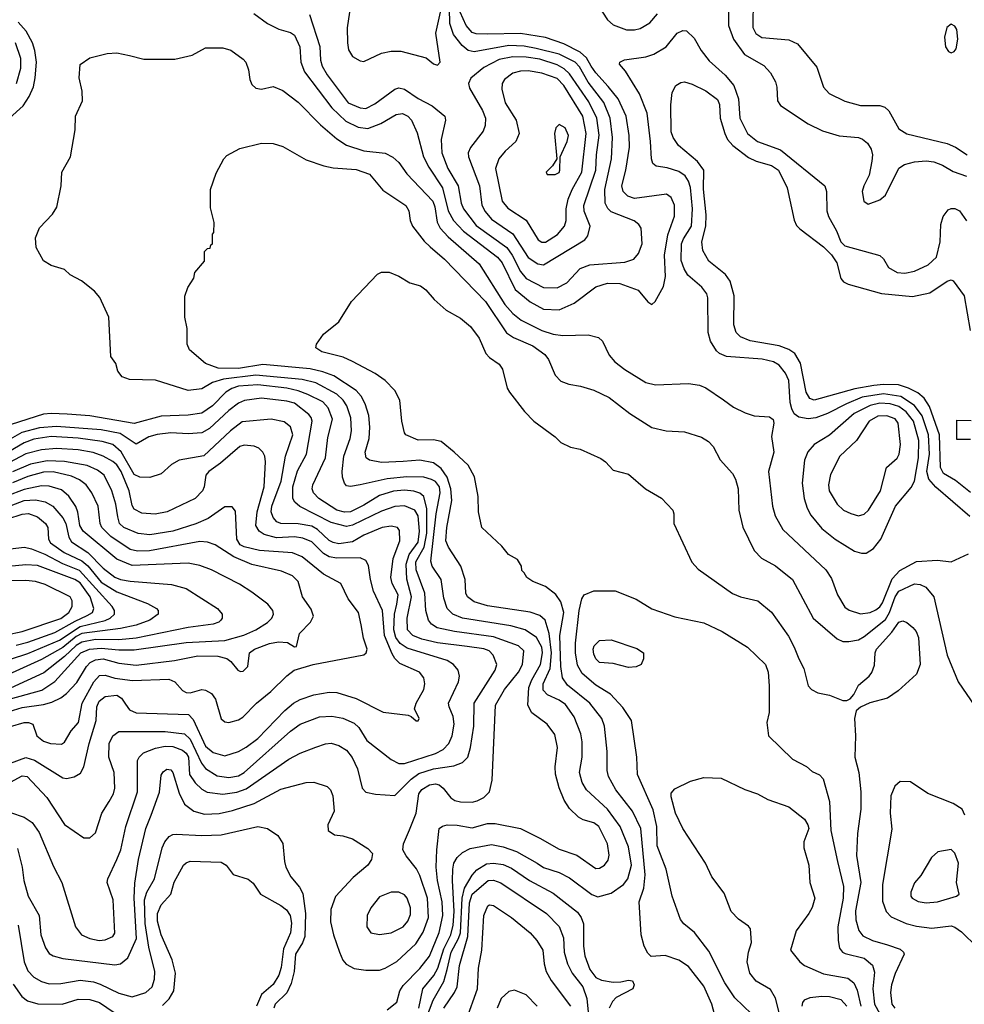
# Model space of a CAD drawing. Extents: x 997028 to 1115134, y 536408 to 618974.
# Tile 353 of 473: x 1037693 to 1042583, y 605604 to 610705. Entities that reach past the tile are written whole.
import ezdxf

# ---------------------------------------------------------------- set-up
doc = ezdxf.new("R2010")
doc.units = 0

msp = doc.modelspace()

# ---------------------------------------------------------------- linework, layer by layer
at = {"layer": '0CON10XD'}
for points in [[(1039192.5, 610732.5), (1039246.9, 610566.9), (1039250.2, 610495), (1039257.9, 610465), (1039285, 610419.6), (1039393.2, 610275), (1039455, 610249.2), (1039485, 610245.8), (1039530.5, 610269.5), (1039634.1, 610345.9), (1039655, 610351.5), (1039684.3, 610345.7), (1039755, 610297.5), (1039828.8, 610258.8), (1039894.4, 610205), (1039896.7, 610185), (1039875.3, 610085), (1039878.3, 610015), (1039909.5, 609935), (1039963.3, 609845), (1039978.3, 609755), (1039989.5, 609725), (1040055, 609640), (1040214.4, 609524.4), (1040242.8, 609485), (1040285, 609401.6), (1040315, 609364.2), (1040405, 609317.4), (1040475, 609316.4), (1040525, 609342.8), (1040594.4, 609415.6), (1040645, 609435.3), (1040825, 609448.9), (1040871.4, 609465), (1040896, 609494), (1040915.3, 609544.7), (1040909.6, 609625), (1040898.9, 609645), (1040873.3, 609663.3), (1040755, 609709.1), (1040737.2, 609727.2), (1040724, 609754), (1040722.5, 609825), (1040756.9, 609985), (1040761.7, 610095), (1040750.2, 610195), (1040716.5, 610276.5), (1040635, 610382.2), (1040590.5, 610460.5), (1040568.1, 610485), (1040485, 610526), (1040366.9, 610556.9), (1040305, 610567.5), (1040225, 610571.4), (1040045, 610538.6), (1040015, 610546.3), (1039982.5, 610572.5), (1039939.2, 610629.2), (1039918.7, 610685), (1039915.3, 610844.7)], [(1040684.1, 610784.1), (1040735, 610705.3), (1040765, 610678.1), (1040835, 610653.5), (1040875, 610652.4), (1040905, 610660.3), (1040955, 610689.1), (1040994.8, 610735)], [(1041362.8, 610815), (1041362.1, 610675), (1041387.9, 610605), (1041445.5, 610525), (1041545, 610467.5), (1041579.8, 610429.8), (1041605.9, 610384.1), (1041612.9, 610355), (1041615.6, 610285.6), (1041630.7, 610260.7), (1041774, 610165), (1041849.8, 610129.8), (1041934.5, 610104.5), (1042035, 610094.5), (1042056.4, 610086.4), (1042081.8, 610065), (1042100.4, 610035), (1042107.3, 610005), (1042105, 609972.5), (1042090.7, 609899.3), (1042062.2, 609845), (1042054.4, 609815), (1042062.5, 609765), (1042085, 609748.8), (1042145, 609772), (1042175, 609796.2), (1042244, 609936), (1042274, 609956), (1042325, 609969.2), (1042385, 609973.4), (1042425, 609968.8), (1042471.1, 609951.1), (1042525, 609919.3), (1042594.3, 609894.3)], [(1041489.7, 610815), (1041488, 610665), (1041504.3, 610634.3), (1041535, 610613.8), (1041675, 610600.5), (1041720.3, 610580.3), (1041820.2, 610460.2), (1041854.5, 610355), (1041883.3, 610323.3), (1041965, 610282.5), (1042045, 610261.5), (1042145, 610260.5), (1042172.1, 610252.1), (1042192.4, 610232.4), (1042245, 610139.2), (1042285, 610113.5), (1042495, 610064.1), (1042536.9, 610045), (1042598.6, 610005)], [(1038905, 610736.9), (1038974.8, 610684.8), (1039035, 610656.7), (1039095, 610639.6), (1039114.7, 610624.7), (1039143.3, 610565), (1039148.4, 610485), (1039167.9, 610435), (1039308.1, 610248.1), (1039380.2, 610180.2), (1039445, 610148.9), (1039495, 610141.9), (1039562, 610168), (1039641.4, 610215), (1039675, 610219.4), (1039702.7, 610205), (1039720.8, 610185), (1039751.1, 610118.9), (1039783.1, 609995), (1039811, 609941), (1039880.8, 609835), (1039911.6, 609715), (1039938.1, 609665), (1039989.6, 609609.6), (1040166.8, 609475), (1040189.8, 609445), (1040258.4, 609308.4), (1040335, 609243.3), (1040405, 609206.5), (1040485, 609201.6), (1040564, 609236), (1040675, 609321.5), (1040735, 609341.1), (1040799.4, 609339.4), (1040894.3, 609304.3), (1040945, 609243.8), (1040965, 609230), (1040982, 609245), (1041026.2, 609323.8), (1041036.7, 609375), (1041030.5, 609485), (1041048.7, 609591.3), (1041082.4, 609687.6), (1041082.7, 609745), (1041065, 609784.2), (1041042, 609802), (1040875, 609778.4), (1040840.7, 609790.7), (1040817.2, 609815), (1040809.2, 609845), (1040831.6, 609925), (1040849.8, 610045), (1040847.6, 610105), (1040833.3, 610205), (1040790.3, 610295), (1040740.1, 610360.1), (1040675, 610429.5), (1040651.7, 610465), (1040627, 610507), (1040595, 610536.7), (1040510.4, 610580.4), (1040415, 610612.3), (1040285, 610634.4), (1040115, 610629.8), (1040055, 610632.1), (1040035, 610639.1), (1040004.8, 610675), (1039972.3, 610745)], [(1039400.4, 610745), (1039387.3, 610662.7), (1039389.4, 610585), (1039395, 610550), (1039415, 610514), (1039455, 610492), (1039475, 610488), (1039565, 610531.5), (1039615, 610542.7), (1039665, 610541.8), (1039797.4, 610507.4), (1039835, 610476.2), (1039855, 610470)], [(1039855, 610470), (1039868.8, 610485), (1039846.2, 610636.2), (1039871.6, 610745)], [(1037640.4, 610195), (1037710.1, 610259.9), (1037742.3, 610307.7), (1037763.2, 610356.8), (1037773, 610405), (1037780.2, 610485), (1037770.8, 610545), (1037758, 610585), (1037725.8, 610645.8), (1037685, 610692.4)], [(1042515, 610534), (1042530.3, 610539.7), (1042541.4, 610555), (1042550, 610605), (1042544.4, 610655), (1042535, 610672), (1042515, 610682.5), (1042492.5, 610665), (1042480, 610615), (1042485.7, 610565), (1042501.3, 610541.3), (1042515, 610534)], [(1042611.8, 608131.8), (1042435, 608282.9), (1042399.1, 608325), (1042389.1, 608365), (1042402.7, 608455), (1042398, 608555), (1042365, 608653.1), (1042325, 608707.4), (1042253.9, 608753.9), (1042165, 608766.8), (1042055, 608750.5), (1041972.5, 608715), (1041875.2, 608664.9), (1041815, 608643.2), (1041775, 608637.9), (1041727, 608647), (1041703.1, 608663.1), (1041689.6, 608689.6), (1041681.8, 608721.8), (1041675, 608836), (1041658.2, 608875), (1041625.2, 608915.2), (1041595, 608932.9), (1041536.1, 608946.1), (1041351.2, 608961.2), (1041315.4, 608975.4), (1041299.5, 608989.5), (1041269.8, 609039.8), (1041256.4, 609085), (1041255.4, 609264.6), (1041250.4, 609285), (1041225, 609320), (1041152.1, 609382.1), (1041132.4, 609415), (1041117.7, 609457.7), (1041119.6, 609545), (1041129.5, 609570.5), (1041171, 609635), (1041176.3, 609725), (1041165.4, 609835.4), (1041155, 609868.2), (1041137.1, 609897.1), (1041105, 609918.2), (1041045, 609937.3), (1040987.1, 609947.1), (1040970.5, 609960.5), (1040963.6, 609985), (1040959.2, 610075), (1040941, 610221), (1040902, 610322), (1040828.9, 610438.9), (1040798.8, 610475), (1040800, 610485), (1040823.4, 610496.6), (1040935, 610513.5), (1040975, 610527.5), (1041039.2, 610565), (1041096.2, 610635), (1041125, 610649.2), (1041145, 610647.5), (1041185, 610609.2), (1041221.5, 610545), (1041261.5, 610491.5), (1041345, 610418.2), (1041390.4, 610365), (1041413.6, 610295), (1041421.2, 610195), (1041460.4, 610115), (1041513.3, 610075), (1041631, 610031), (1041861.4, 609845), (1041869.4, 609815), (1041871.5, 609715), (1041879.5, 609685), (1041921, 609611), (1041943.8, 609555), (1041965, 609533.1), (1042145, 609483.3), (1042165, 609465.8), (1042191.5, 609421.5), (1042235, 609396.4), (1042275, 609392.9), (1042325, 609402.9), (1042396.9, 609435), (1042438.5, 609475), (1042457.8, 609555), (1042461.5, 609645), (1042473.3, 609685), (1042500.2, 609719.8), (1042515, 609727.1), (1042535, 609727.1), (1042558.8, 609715), (1042595, 609663.8)], [(1037675.7, 610375), (1037698.8, 610455), (1037698.8, 610505), (1037670.9, 610585)], [(1039594.5, 605575.5), (1039645, 605616), (1039661.3, 605675), (1039677.5, 605702.5), (1039765, 605790.3), (1039815, 605853.1), (1039864.3, 605975.7), (1039883.4, 606065), (1039880.5, 606135), (1039856.3, 606245), (1039849.1, 606315), (1039851.8, 606405), (1039864.5, 606515.5), (1039882, 606528), (1039905.5, 606534.5), (1039957.2, 606532.8), (1040035, 606519.1), (1040115, 606540.8), (1040155, 606541.8), (1040285, 606514.6), (1040385, 606465.6), (1040485, 606407.7), (1040577.2, 606377.2), (1040675, 606308.5), (1040695, 606309.2), (1040720, 606325), (1040738.6, 606351.4), (1040743.6, 606376.4), (1040735.4, 606435), (1040690.8, 606525), (1040665, 606545.4), (1040609.4, 606559.4), (1040585, 606574.4), (1040539.5, 606619.5), (1040512.3, 606662.3), (1040485.3, 606725.3), (1040467.4, 606797.4), (1040465.6, 606835), (1040476.2, 606935), (1040462.8, 607002.8), (1040424.3, 607055), (1040344.7, 607114.7), (1040322.7, 607155), (1040328.1, 607245), (1040343.4, 607285), (1040388.8, 607365), (1040398.7, 607425), (1040396.1, 607455), (1040368.7, 607505), (1040310, 607545), (1040234.5, 607564.5), (1039985.2, 607605.2), (1039935, 607625.3), (1039905.3, 607655), (1039887.8, 607707.8), (1039875.2, 607805), (1039828.8, 607875), (1039820.4, 607900.4), (1039848.7, 608145), (1039870.1, 608255), (1039865.2, 608285), (1039845, 608312.2), (1039825, 608324), (1039784.8, 608334.8), (1039697.4, 608337.4), (1039595, 608326.6), (1039455.3, 608295.3), (1039405, 608286.7), (1039385, 608290.8), (1039373.6, 608303.6), (1039364.6, 608334.6), (1039362, 608365), (1039370.5, 608445), (1039403.7, 608536.3), (1039410.9, 608575), (1039406.4, 608643.6), (1039386.6, 608705), (1039368.1, 608735), (1039334.9, 608764.9), (1039225, 608824.8), (1039155, 608841.9), (1038915, 608863.3), (1038747.1, 608842.9), (1038690.5, 608825), (1038635, 608793.8), (1038565, 608783.5), (1038395, 608837.1), (1038260.5, 608840.5), (1038223.3, 608855), (1038200, 608885), (1038190, 608925), (1038165, 608960), (1038154.2, 609165), (1038107, 609267), (1038079.1, 609299.1), (1038011.7, 609351.7), (1037954.4, 609384.4), (1037925, 609411.2), (1037855, 609432), (1037815.8, 609455.8), (1037778, 609525), (1037774.2, 609575), (1037795, 609626.7), (1037863, 609697), (1037885.6, 609734.4), (1037907.5, 609845), (1037910.8, 609915), (1037956, 609995), (1037980, 610135), (1037981.2, 610205), (1038018, 610285), (1038015.8, 610335), (1038001.2, 610405), (1038006.4, 610473.6), (1038055, 610508), (1038145, 610530), (1038195, 610532.9), (1038260.3, 610520.3), (1038335, 610500), (1038495, 610500), (1038585, 610521.2), (1038655, 610558.8), (1038745, 610560), (1038785, 610548), (1038850.3, 610500.3), (1038862.5, 610485), (1038877.5, 610445), (1038884, 610395), (1038895, 610370), (1038915, 610351.2), (1038944.1, 610345.9), (1039005, 610358.8), (1039055, 610339.2), (1039135, 610278.1), (1039250.2, 610160.2), (1039335, 610087.9), (1039385.2, 610055.2), (1039474.6, 610025.4), (1039585, 610013.6), (1039625, 609993.5), (1039655, 609965.6), (1039696.6, 609906.6), (1039831.1, 609765), (1039841.9, 609735), (1039854, 609656)], [(1040405, 609434.7), (1040619.2, 609565), (1040634.6, 609585.4), (1040646.4, 609635), (1040615, 609714), (1040613.6, 609743.6), (1040675.9, 609925), (1040678.4, 610005), (1040692.1, 610107.9), (1040680, 610195), (1040639.6, 610279.6), (1040539.6, 610425), (1040511.5, 610451.5), (1040475, 610471), (1040385, 610500.3), (1040315, 610511.6), (1040245, 610513.1), (1040175, 610498.6), (1040095, 610458.2), (1040028.3, 610401.7), (1040015.7, 610375), (1040021.1, 610351.1), (1040087.8, 610235), (1040104.6, 610195), (1040102.6, 610157.4), (1040092.7, 610127.3), (1040026, 610044), (1040014.5, 610015), (1040016.4, 609995), (1040072.3, 609845), (1040085.8, 609745), (1040101.7, 609711.7), (1040135, 609672.8), (1040245.4, 609595.4), (1040325, 609473.3), (1040375, 609440.3), (1040405, 609434.7)], [(1040395, 609552.8), (1040415, 609553.4), (1040477, 609593), (1040512.8, 609635), (1040521.1, 609665), (1040521.4, 609725), (1040532.6, 609775), (1040553.6, 609826.4), (1040602.8, 609915), (1040626.1, 610115), (1040608.9, 610205), (1040509.6, 610365), (1040475, 610400), (1040395, 610428), (1040325, 610441), (1040285, 610439.2), (1040245, 610427.8), (1040201.8, 610395), (1040191.2, 610375), (1040187.9, 610345), (1040206.4, 610275), (1040263.5, 610185), (1040278.1, 610115), (1040260.6, 610075), (1040206.6, 610023.4), (1040172.5, 609985), (1040155.4, 609934.6), (1040189.7, 609765), (1040219.5, 609729.5), (1040315, 609666.9), (1040377.7, 609565), (1040395, 609552.8)], [(1042615, 608255.3), (1042537.8, 608317.8), (1042475.5, 608355), (1042460.3, 608385), (1042455.4, 608555.4), (1042402.3, 608702.3), (1042374.9, 608744.9), (1042342.8, 608772.8), (1042295, 608796.7), (1042242.9, 608812.9), (1042165, 608816.2), (1042115, 608811.1), (1042016.3, 608793.7), (1041806.7, 608735), (1041783, 608743), (1041765, 608776), (1041735.6, 608925.6), (1041706, 608976), (1041675, 608996.6), (1041625, 609015.8), (1041475, 609041.9), (1041425, 609062.9), (1041401.8, 609085), (1041390.7, 609125), (1041392.5, 609275), (1041370.4, 609350.4), (1041346, 609386), (1041260.4, 609455), (1041229.5, 609509.5), (1041224.7, 609555), (1041244.8, 609635), (1041246.4, 609695), (1041232.8, 609827.2), (1041234.7, 609925), (1041201.3, 609971.3), (1041102.9, 610052.9), (1041075, 610094.2), (1041065.4, 610125), (1041063.8, 610265), (1041071.4, 610328.6), (1041090, 610365), (1041115, 610380.6), (1041135, 610383.3), (1041175, 610371.8), (1041245, 610336.8), (1041305, 610291.1), (1041315.8, 610265.8), (1041319.7, 610195), (1041342.5, 610115), (1041357.8, 610085), (1041384.1, 610054.1), (1041465, 609991.2), (1041505, 609972.5), (1041585, 609949.7), (1041620.9, 609925), (1041666.7, 609835), (1041703, 609667), (1041715, 609639.2), (1041731.2, 609621.2), (1041855, 609528.2), (1041895, 609488), (1041922.6, 609445), (1041943.9, 609363.9), (1041957.8, 609347.8), (1041981.9, 609335), (1042155, 609286.4), (1042315, 609271.8), (1042405, 609290.4), (1042495, 609350.5), (1042515, 609357.3), (1042525, 609353.3), (1042583.1, 609275), (1042612.8, 609095)], [(1040465, 609902.9), (1040485, 609914.3), (1040489.4, 609925), (1040490, 609995), (1040527.1, 610075), (1040533.6, 610105), (1040516.7, 610145), (1040485, 610162.9), (1040468.5, 610145), (1040461.6, 610115), (1040473.8, 609985), (1040451.7, 609948.3), (1040417.5, 609915), (1040423, 609903), (1040465, 609902.9)], [(1039759.5, 605585), (1039780, 605685), (1039836, 605754), (1039857.7, 605792.3), (1039887.9, 605892.1), (1039924, 605965), (1039937.1, 606015), (1039942.5, 606085), (1039932.5, 606245), (1039934.3, 606305), (1039940.8, 606335), (1039957.9, 606365), (1039985, 606390.4), (1040025, 606411.6), (1040135, 606432.8), (1040195, 606421), (1040265, 606395.7), (1040370.9, 606335), (1040405, 606313.6), (1040485, 606286.8), (1040539, 606259), (1040655, 606173.8), (1040685, 606162.1), (1040755, 606180.4), (1040818.8, 606225), (1040841.6, 606255), (1040860.4, 606325), (1040845, 606420), (1040801.7, 606525), (1040735, 606616), (1040627.5, 606715), (1040603.8, 606753.8), (1040591.2, 606805), (1040604.7, 606885), (1040605.3, 606965), (1040598, 607005), (1040563.2, 607093.2), (1040517.7, 607157.7), (1040485, 607180.5), (1040425, 607208.4), (1040402.7, 607232.7), (1040403.1, 607265), (1040438.6, 607345), (1040445.5, 607424.5), (1040434.3, 607525), (1040413.8, 607593.8), (1040385, 607619.3), (1040336.2, 607636.2), (1040115, 607668.7), (1040045, 607688.9), (1040010.5, 607715), (1040001.8, 607735), (1039999.1, 607805), (1039977.1, 607875), (1039912.3, 607972.3), (1039899.3, 608005), (1039904.3, 608074.3), (1039929, 608215), (1039925.5, 608275), (1039905.1, 608335.1), (1039875, 608380.8), (1039835, 608409.5), (1039765, 608422.6), (1039677.2, 608417.2), (1039565, 608411.4), (1039503.4, 608423.4), (1039485.6, 608435), (1039481.8, 608465), (1039502.7, 608535), (1039506, 608594), (1039499.4, 608655), (1039481.8, 608715), (1039460, 608755), (1039434.5, 608784.5), (1039319.6, 608859.6), (1039261.8, 608881.8), (1039196.3, 608896.3), (1038951.8, 608918.2), (1038825, 608898.3), (1038719.2, 608899.2), (1038654.7, 608924.7), (1038572, 608995), (1038560, 609025), (1038560, 609105), (1038547.5, 609165), (1038547.7, 609272.3), (1038562.3, 609317.7), (1038593.8, 609366.2), (1038600, 609395), (1038650, 609455), (1038650, 609505), (1038665, 609520), (1038678.3, 609521.7), (1038681.7, 609538.3), (1038690, 609545), (1038690, 609595), (1038697.5, 609602.5), (1038700, 609655), (1038680.5, 609730.5), (1038680, 609825), (1038710.5, 609909.5), (1038748.8, 609985), (1038765, 610001.2), (1038832.4, 610037.6), (1038945, 610065.7), (1039005, 610064.3), (1039055, 610048.6), (1039175, 609979.4), (1039267.7, 609947.7), (1039315, 609937.7), (1039435, 609928.8), (1039504.2, 609905), (1039572, 609822), (1039692.1, 609742.1), (1039707.8, 609715), (1039713.5, 609665), (1039725.6, 609635), (1039787.4, 609557.4), (1039818.5, 609528.5)], [(1039854, 609656), (1039870, 609625), (1039910.4, 609580.4), (1040071, 609441), (1040205, 609229.3), (1040245, 609183.3), (1040289.3, 609149.3), (1040395.6, 609095), (1040455, 609076.9), (1040505, 609069.7), (1040635, 609072.1), (1040689.1, 609059.1), (1040710.2, 609040.2), (1040745, 608967.5), (1040773.4, 608933.4), (1040825, 608893.3), (1040935, 608825.6), (1040985, 608813.1), (1041155, 608820), (1041211.7, 608811.7), (1041245, 608797.5), (1041336.2, 608736.2), (1041388.3, 608698.3), (1041448, 608668), (1041495, 608652.9), (1041575, 608648), (1041593.6, 608633.6), (1041596.2, 608615), (1041584.1, 608545.9), (1041596.5, 608465), (1041570, 608365), (1041590, 608185), (1041603.6, 608135), (1041644.1, 608064.1), (1041865.6, 607855), (1041895, 607810), (1041927.1, 607725), (1041965, 607662.5), (1041986.4, 607646.4), (1042045, 607627.1), (1042095, 607634.7), (1042125, 607648.7), (1042145, 607664), (1042159.2, 607685), (1042209.1, 607809.1), (1042248.6, 607851.4), (1042335, 607899.2), (1042445, 607905.6), (1042515, 607896.9), (1042605, 607937.5)], [(1039818.5, 609528.5), (1039892.7, 609465), (1040105, 609245.4), (1040213.1, 609083.1), (1040248.7, 609058.7), (1040349.5, 609015), (1040411.1, 608971.1), (1040429.6, 608945), (1040465, 608864.2), (1040495, 608831.9), (1040535, 608816.5), (1040596.7, 608806.7), (1040665.3, 608785.3), (1040745, 608747.5), (1040851.9, 608665), (1040965, 608592.2), (1041040, 608575), (1041135, 608569.4), (1041222.8, 608542.8), (1041259.6, 608519.6), (1041283.7, 608493.7), (1041319.4, 608425), (1041382.5, 608355), (1041398.6, 608325), (1041412.9, 608275), (1041415.6, 608165), (1041436, 608076), (1041494.7, 607954.7), (1041532.5, 607915), (1041605, 607875.5), (1041694.4, 607805), (1041801.1, 607605), (1041925, 607497.5), (1041955, 607484.6), (1041984.6, 607484.6), (1042035, 607493.5), (1042065, 607509.7), (1042175, 607597.5), (1042195.3, 607634.7), (1042225, 607715.3), (1042245, 607744.7), (1042325, 607783.3), (1042355, 607779.6), (1042384.8, 607764.7), (1042424.6, 607715), (1042495, 607412.5), (1042551.4, 607275), (1042638.3, 607148.3)], [(1041295, 605533.8), (1041275.4, 605605), (1041235, 605698.1), (1041155, 605800), (1041105, 605833.5), (1041035, 605857.5), (1040962.3, 605852.3), (1040945, 605870), (1040925.7, 605905), (1040910, 605965), (1040899.5, 606135), (1040923.1, 606206.9), (1040931.2, 606275), (1040907.7, 606515), (1040865.3, 606605), (1040778.7, 606715), (1040741.3, 606785), (1040734.6, 606815), (1040734.7, 606915), (1040719.7, 607045), (1040706.2, 607085), (1040645.2, 607165.2), (1040527.9, 607257.9), (1040502.5, 607295), (1040494.2, 607354.2), (1040489.4, 607515), (1040509.8, 607635), (1040495, 607690), (1040467.8, 607727.8), (1040415, 607768.9), (1040350, 607795), (1040317.5, 607815), (1040305, 607840), (1040291.7, 607851.7), (1040290, 607875), (1040269.3, 607909.3), (1040224.1, 607934.1), (1040188.3, 607978.3), (1040086, 608075), (1040067.1, 608155), (1040065.6, 608235), (1040047.4, 608337.4), (1040015, 608398), (1039941.4, 608465), (1039875, 608520.5), (1039835, 608529.1), (1039755, 608527.1), (1039692.5, 608555), (1039684.3, 608565), (1039671.4, 608625), (1039661.4, 608735), (1039634.5, 608784.5), (1039585.4, 608835.4), (1039532.6, 608872.6), (1039415, 608934.5), (1039366.4, 608956.4), (1039256, 608985), (1039225.7, 609005), (1039230, 609025), (1039265, 609075.8), (1039345, 609140.8), (1039411.2, 609245), (1039545, 609387.5), (1039565, 609397.5), (1039605, 609396.7), (1039655.9, 609375.9), (1039712.7, 609342.7), (1039767.4, 609327.4), (1039795, 609306), (1039839.2, 609255), (1039901.1, 609201.1), (1039975, 609158.9), (1040026.7, 609116.7), (1040072.2, 609055), (1040106.7, 608976.7), (1040125.4, 608955.4), (1040175, 608920), (1040192, 608895), (1040216.8, 608796.8), (1040229.2, 608775), (1040306, 608675), (1040355, 608626), (1040465, 608543.8), (1040494.3, 608514.3), (1040545, 608491.2), (1040595, 608480), (1040702.1, 608432.1), (1040726, 608415), (1040765, 608371.2), (1040845, 608351.2), (1040933.3, 608275), (1041015, 608226.7), (1041073.6, 608163.6), (1041080, 608145), (1041080, 608095), (1041126, 607996), (1041172, 607895), (1041205, 607858.8), (1041382.4, 607732.4), (1041424.6, 607714.6), (1041515, 607694.3), (1041585, 607636), (1041672.4, 607512.4), (1041702.5, 607455), (1041725.6, 607395), (1041752.9, 607345), (1041774, 607255), (1041791.2, 607235), (1041825, 607218.6), (1041885, 607206.7), (1041955, 607178.6), (1041975, 607179.2), (1041992.5, 607187.5), (1042011.2, 607208.8), (1042035, 607257.1), (1042091.1, 607305), (1042105, 607324.2), (1042118.9, 607361.1), (1042121.8, 607425), (1042128.2, 607445), (1042207.9, 607532.1), (1042245, 607584.4), (1042265, 607590.6), (1042285, 607582.9), (1042317.4, 607557.4), (1042334.4, 607535), (1042345.6, 607505), (1042355.5, 607365), (1042335.5, 607315), (1042241.1, 607228.9), (1042185, 607190.6), (1042094.3, 607165.7), (1042045, 607143.8), (1042023.8, 607125), (1042014.3, 607085), (1042020, 606995), (1042015.7, 606885), (1042036.5, 606805), (1042046.7, 606705), (1042046.7, 606615), (1042029.9, 606490.1), (1042025.3, 606375), (1042047.7, 606235), (1042020.6, 606089.4), (1042021.3, 606041.3), (1042037.3, 605987.3), (1042058.6, 605958.6), (1042107.1, 605935), (1042185, 605912.8), (1042250.6, 605890.6), (1042268.8, 605875), (1042271.2, 605865), (1042225, 605764.2), (1042205.8, 605705), (1042200.3, 605665), (1042207.7, 605605), (1042222.9, 605585)], [(1037681.9, 606411.9), (1037704.6, 606314.6), (1037713.9, 606245), (1037736.9, 606165), (1037793.5, 606065), (1037802.7, 605965), (1037826.3, 605896.3), (1037845, 605867.5), (1037865.4, 605855.4), (1037915, 605842.1), (1038185, 605809.3), (1038215, 605814.6), (1038251.8, 605845), (1038297, 605945), (1038284.5, 606155), (1038288.3, 606231.7), (1038308.1, 606355), (1038344.7, 606514.7), (1038372.8, 606585), (1038415.9, 606704.1), (1038425, 606791.2), (1038435, 606809.4), (1038455, 606823.3), (1038475, 606820), (1038485, 606805.7), (1038517.7, 606697.7), (1038545, 606641.5), (1038594.8, 606604.8), (1038649.3, 606589.3), (1038725, 606593.5), (1038795, 606608.9), (1038905.6, 606645), (1039045, 606719.2), (1039175, 606753.5), (1039215, 606755.5), (1039285, 606733.1), (1039301.1, 606715), (1039313.3, 606685), (1039320.8, 606605), (1039288, 606535), (1039290, 606505), (1039322.7, 606482.7), (1039365, 606478.1), (1039415, 606462.5), (1039495, 606411.2), (1039518.8, 606385), (1039514, 606355), (1039494.2, 606325), (1039418.3, 606261.7), (1039326.9, 606163.1), (1039303.6, 606095), (1039302.2, 606032.2), (1039317.8, 605965), (1039348.6, 605875), (1039365, 605833.3), (1039382.1, 605812.1), (1039425, 605790.8), (1039485, 605780.5), (1039555, 605781.5), (1039585, 605791.8), (1039645, 605826.4), (1039743.1, 605916.9), (1039781.9, 605978.1), (1039809.2, 606055), (1039804, 606155), (1039765, 606271.4), (1039746.8, 606306.8), (1039693.2, 606373.2), (1039676.2, 606405), (1039679.2, 606435), (1039710.9, 606509.1), (1039744.8, 606595), (1039758.8, 606695), (1039775, 606717.3), (1039815, 606740.7), (1039845, 606747.4), (1039865, 606740.7), (1039884.8, 606724.8), (1039925, 606673.4), (1039945, 606660.7), (1039975, 606653.2), (1040035, 606652.4), (1040060.9, 606659.1), (1040095, 606676.4), (1040125.5, 606705), (1040139.1, 606765), (1040156.6, 607155), (1040202.9, 607235), (1040275.2, 607324.8), (1040295.3, 607365), (1040303.1, 607435), (1040275, 607460.8), (1040145, 607507.7), (1039943.4, 607536.6), (1039854.4, 607555), (1039825, 607574.6), (1039809.7, 607595), (1039795.3, 607644.7), (1039790, 607735), (1039744.9, 607854.9), (1039743.7, 607896.3), (1039786.6, 607973.4), (1039800.1, 608045), (1039801, 608171), (1039785, 608235.4), (1039765, 608253.2), (1039733.4, 608263.4), (1039685, 608268), (1039627.1, 608262.9), (1039555, 608241.1), (1039475, 608190), (1039405.6, 608155), (1039375, 608153.3), (1039335, 608164.4), (1039241.5, 608225), (1039214, 608255), (1039206.7, 608275), (1039210, 608295), (1039276, 608436), (1039288.3, 608541.7), (1039311.6, 608635), (1039290, 608695), (1039262.7, 608725), (1039184, 608764), (1039135, 608782.9), (1039075, 608796.3), (1038925, 608813.1), (1038825, 608807.5), (1038790.4, 608795), (1038758.9, 608775), (1038690.6, 608705), (1038635, 608666.2), (1038565, 608656.2), (1038425, 608651.8), (1038285, 608613.9), (1038055, 608652.6), (1037937.6, 608662.4), (1037855, 608666), (1037815, 608660.9), (1037604.8, 608595.2)], [(1037645, 606598.2), (1037715, 606574.7), (1037756.9, 606546.9), (1037792.7, 606495), (1037867.8, 606317.8), (1037910.5, 606235), (1037982.1, 606005), (1038013.1, 605965), (1038055, 605944.7), (1038104.6, 605935.4), (1038135, 605937.7), (1038174.2, 605955), (1038185, 605973.3), (1038176.2, 606145), (1038145.5, 606235), (1038149.1, 606255), (1038195.3, 606355), (1038215.6, 606404.4), (1038242.6, 606525), (1038302.1, 606705), (1038303, 606867), (1038310.9, 606885), (1038333.6, 606906.4), (1038395, 606932), (1038445, 606941.1), (1038485, 606939.3), (1038535, 606921.1), (1038555, 606905.8), (1038566.7, 606885), (1038571, 606795), (1038601, 606751), (1038635, 606718.9), (1038663.5, 606703.5), (1038745, 606693.5), (1038816.5, 606703.5), (1038865, 606720.6), (1039085.6, 606875), (1039144.2, 606905.8), (1039225, 606936.5), (1039275, 606953.3), (1039305, 606956.5), (1039345, 606944.4), (1039385, 606921.1), (1039413.9, 606883.9), (1039440.8, 606825), (1039465.6, 606725), (1039485, 606703.3), (1039535, 606693.3), (1039635, 606685.7), (1039719.9, 606770.1), (1039759.7, 606800.3), (1039835, 606824.8), (1039940.3, 606839.7), (1039985, 606857.3), (1040012, 606885), (1040025.7, 606934.3), (1040043.3, 607045), (1040044.7, 607165), (1040154, 607335), (1040162, 607365), (1040143.6, 607413.6), (1040123.1, 607435), (1040095.2, 607445.2), (1040008.4, 607458.4), (1039855, 607477.7), (1039775, 607496.6), (1039728.5, 607515), (1039700.3, 607545), (1039698.3, 607605), (1039720.6, 607715), (1039696.5, 607806.5), (1039693, 607885), (1039708.5, 607935), (1039755, 607998.7), (1039763.3, 608055), (1039755.8, 608135), (1039737.9, 608165), (1039685, 608186.7), (1039635, 608183.9), (1039565, 608160), (1039415, 608087.5), (1039385, 608080.4), (1039305, 608100.6), (1039142.6, 608182.6), (1039117.7, 608205), (1039107.1, 608225), (1039105.9, 608285), (1039131, 608369), (1039178.1, 608455), (1039206.8, 608625), (1039201.8, 608645), (1039189.9, 608659.9), (1039115, 608718.1), (1039075, 608729.3), (1038945, 608744.4), (1038857.2, 608732.8), (1038825, 608718.2), (1038775, 608681.2), (1038675, 608587.9), (1038635, 608565.3), (1038565, 608559.5), (1038475, 608565.7), (1038405, 608557.2), (1038361.9, 608545), (1038295, 608505.5), (1038212.2, 608562.2), (1038115, 608581.2), (1037882.7, 608597.3), (1037795, 608591.5), (1037703.9, 608566.1), (1037545, 608476.2)], [(1042051.1, 607941.1), (1042075, 607942.2), (1042113.8, 607966.2), (1042151.5, 608015), (1042226.6, 608185), (1042308.7, 608281.3), (1042325.2, 608314.8), (1042346.3, 608435), (1042348, 608525), (1042320.5, 608625), (1042283, 608673), (1042245, 608701.2), (1042199.2, 608715), (1042145, 608718.5), (1042095, 608706.8), (1042012.9, 608665), (1041885, 608552.7), (1041805.8, 608504.2), (1041773, 608467), (1041756.1, 608423.9), (1041743.8, 608305), (1041754.7, 608224.7), (1041770, 608175), (1041788.8, 608138.8), (1041845, 608068.8), (1041915, 608013.6), (1042015, 607952.5), (1042051.1, 607941.1)], [(1042035, 608135.5), (1042065, 608143.5), (1042087.1, 608165), (1042150, 608265), (1042181.2, 608385), (1042235, 608434.2), (1042246.2, 608455), (1042252.1, 608505), (1042241.3, 608615), (1042225, 608637.1), (1042182.4, 608652.4), (1042135, 608651.6), (1042090.4, 608625), (1042025.3, 608524.7), (1041938.5, 608445), (1041890.9, 608349.1), (1041880.9, 608295), (1041883.8, 608265), (1041925, 608195.8), (1041957.5, 608165), (1041995, 608146.4), (1042035, 608135.5)], [(1037566.8, 606713.2), (1037705, 606787.3), (1037732, 606785), (1037832.7, 606675), (1037925, 606535.7), (1038025, 606466.2), (1038055, 606466.7), (1038085, 606493.3), (1038117.8, 606595), (1038155.6, 606655), (1038177.3, 606695), (1038185.4, 606725), (1038180.8, 606805), (1038154, 606885), (1038156, 606955), (1038175, 606995.5), (1038205, 607017.5), (1038445, 607017.7), (1038545, 607005.2), (1038575, 606977.5), (1038633.7, 606853.7), (1038655, 606825.3), (1038715, 606788.8), (1038775, 606780.2), (1038825, 606788.8), (1038853.9, 606805), (1039095, 607019.3), (1039145, 607055.4), (1039245, 607092.9), (1039307.7, 607097.8), (1039365, 607086.9), (1039425, 607061.2), (1039448.9, 607038.9), (1039490.4, 606970.4), (1039615, 606872.7), (1039655, 606852.3), (1039685, 606852.2), (1039845, 606903.4), (1039884.8, 606925.2), (1039914.2, 606955.7), (1039931.3, 606995), (1039942.5, 607055), (1039937.1, 607095), (1039915.3, 607145), (1039913.4, 607165), (1039964.6, 607275), (1039968.8, 607305), (1039963.5, 607335), (1039938.5, 607365), (1039905.2, 607385.2), (1039699.4, 607449.4), (1039662.9, 607472.9), (1039640.7, 607505), (1039630.3, 607545), (1039632.9, 607625), (1039645, 607678.1), (1039651.4, 607725), (1039620.3, 607785), (1039613.2, 607815), (1039626.5, 607913.5), (1039660.8, 608005), (1039658.3, 608058.3), (1039648, 608075), (1039615, 608080.8), (1039568.8, 608075), (1039475, 608034.3), (1039415, 608000.2), (1039345, 607990.6), (1039316.2, 607996.2), (1039295, 608007.8), (1039235, 608063.4), (1039205, 608081.9), (1039135, 608094), (1039045, 608095.9), (1039024.4, 608104.4), (1039005.6, 608125.6), (1038995.2, 608155), (1038997.9, 608185), (1039046.8, 608315), (1039069.4, 608445), (1039106.6, 608555), (1039095.3, 608595.3), (1039061.4, 608621.4), (1038995, 608636.1), (1038845, 608621.2), (1038784.2, 608575.8), (1038645, 608446.4), (1038517.3, 608422.7), (1038478.8, 608401.2), (1038425, 608353.3), (1038365.6, 608334.4), (1038315, 608336.1), (1038285, 608349.7), (1038217.3, 608467.3), (1038175, 608504.4), (1038119.8, 608519.8), (1037995, 608537.1), (1037855, 608545.4), (1037765, 608531.9), (1037715, 608512.7), (1037555, 608419.7)], [(1042615, 608530), (1042545, 608530), (1042545, 608630), (1042618.3, 608628.3)], [(1037645, 606853.2), (1037725, 606883.3), (1037769.8, 606869.8), (1037915, 606778.2), (1037935, 606774.5), (1037975, 606783.5), (1038007.8, 606802.2), (1038025.3, 606834.7), (1038052, 606955), (1038088, 607075), (1038091.1, 607145), (1038103.2, 607175), (1038135, 607198.4), (1038195, 607205.2), (1038220.4, 607190.4), (1038240.1, 607160.1), (1038260.6, 607130.6), (1038295, 607115.2), (1038566.3, 607106.3), (1038590.1, 607080.1), (1038655, 606942.2), (1038695, 606908.2), (1038755, 606891.8), (1038825, 606913.8), (1038865, 606936.8), (1038925, 606980.9), (1039065, 607126.1), (1039110, 607165), (1039145, 607184.1), (1039215, 607208.4), (1039295, 607221.8), (1039335, 607219.6), (1039435, 607188.9), (1039575, 607117.3), (1039703, 607103), (1039720, 607095), (1039745, 607073.3), (1039755, 607073.3), (1039760, 607085), (1039736.7, 607135), (1039745.8, 607165), (1039785.5, 607235), (1039789.5, 607265), (1039784.4, 607295), (1039762, 607325), (1039660.4, 607370.4), (1039635.2, 607395.2), (1039620.4, 607420.4), (1039581, 607515), (1039570.4, 607645), (1039524.3, 607744.3), (1039508.1, 607805), (1039498, 607878), (1039485, 607904.4), (1039455, 607917.3), (1039335, 607916), (1039295, 607923.1), (1039265, 607940.2), (1039205, 607999.8), (1039158.6, 608018.6), (1039115, 608026.4), (1039021.6, 608021.6), (1038957.8, 608037.8), (1038932.2, 608055), (1038915, 608084.2), (1038922.3, 608155), (1038958.3, 608285), (1038965.3, 608415.3), (1038961.2, 608445), (1038950.5, 608465), (1038931.4, 608485), (1038906.5, 608496.5), (1038855, 608500.9), (1038832.2, 608495), (1038731.8, 608408.2), (1038671.2, 608365), (1038656.4, 608345), (1038647.5, 608285), (1038638.5, 608265), (1038600.6, 608225), (1038456, 608155), (1038393.5, 608143.5), (1038325, 608149.3), (1038285, 608169.1), (1038275, 608188), (1038259.6, 608265), (1038217.4, 608365), (1038195, 608399.5), (1038175, 608416.5), (1038124.5, 608445), (1038072.8, 608462.8), (1037995, 608476.5), (1037883.1, 608483.1), (1037805, 608476.8), (1037725, 608456.1), (1037495, 608334.9)], [(1039460.3, 607569.7), (1039447.1, 607635), (1039392.9, 607705), (1039355, 607784.2), (1039265, 607833.4), (1039155, 607921.8), (1039105, 607943.8), (1038934.8, 607954.8), (1038855, 607974.4), (1038834.7, 607985), (1038816.8, 608015), (1038809.4, 608159.4), (1038791.9, 608181.9), (1038755, 608182.5), (1038668.6, 608121.4), (1038605, 608093.7), (1038485, 608056), (1038366.4, 608036.4), (1038305, 608044.1), (1038232.2, 608075), (1038209.2, 608095), (1038200.3, 608130.3), (1038190.9, 608195), (1038169.8, 608265), (1038130, 608345), (1038095, 608371.9), (1038041.1, 608395), (1037925, 608417.3), (1037835, 608420.3), (1037747.6, 608402.4), (1037655, 608363.7)], [(1038494.3, 607385.7), (1038615, 607410), (1038718.1, 607408.1), (1038765.4, 607395.4), (1038785, 607380.8), (1038822, 607335), (1038835, 607328.6), (1038849.3, 607330.7), (1038874.3, 607355), (1038882.9, 607425), (1038908.1, 607445), (1038985, 607473.5), (1039033.1, 607483.1), (1039079.4, 607479.4), (1039115, 607456.7), (1039125, 607457.5), (1039141.4, 607525), (1039198.1, 607585), (1039213.1, 607615), (1039201.9, 607651.9), (1039155.9, 607715.9), (1039133.8, 607795), (1039105.6, 607825), (1039048.8, 607848.8), (1038895, 607882.9), (1038801.9, 607921.8), (1038705, 607984.6), (1038665, 607997.8), (1038625, 608001.4), (1038365, 607954.5), (1038302.8, 607952.8), (1038265, 607961.3), (1038165, 608027.4), (1038117.3, 608075), (1038109.8, 608095), (1038099.5, 608185), (1038065.8, 608255), (1038036.7, 608295), (1038002.1, 608322.1), (1037961.3, 608341.3), (1037865, 608363.5), (1037815, 608361.7), (1037735, 608339), (1037655, 608306.3)], [(1038975, 607582.2), (1038998.1, 607605), (1039006.9, 607625), (1039003.1, 607645), (1038976.6, 607676.6), (1038895, 607740), (1038830.5, 607780.5), (1038684.7, 607854.7), (1038625, 607877.8), (1038565, 607889.7), (1038275, 607878.5), (1038195, 607909.7), (1038020.5, 608055), (1038003.6, 608085), (1037993.9, 608153.9), (1037982.8, 608182.8), (1037947.7, 608237.7), (1037909.3, 608269.3), (1037845, 608289), (1037805, 608290.4), (1037715, 608272), (1037623.8, 608236.2)], [(1037535, 608145.7), (1037715, 608214.2), (1037775, 608218.4), (1037825, 608208.3), (1037864.3, 608184.3), (1037915.2, 608125), (1037931.6, 608095), (1037947.4, 608025), (1037960.6, 608000.6), (1038045, 607944.8), (1038125, 607864.3), (1038185, 607816.8), (1038214.2, 607805), (1038265, 607797.3), (1038479.1, 607779.1), (1038555, 607758.8), (1038717.1, 607655), (1038740.6, 607625), (1038740.6, 607605), (1038734.3, 607595), (1038723.8, 607585), (1038695, 607574.6), (1038565, 607555.7), (1038295, 607501), (1038205, 607493.4), (1038085, 607493.6), (1038015, 607481.3), (1037985, 607463.9), (1037925, 607405.8), (1037817.7, 607322.3), (1037645, 607242)], [(1037555, 608095.2), (1037705, 608144), (1037737.5, 608147.5), (1037785, 608129.7), (1037826.7, 608095), (1037837.8, 608075), (1037842.2, 608015), (1037852.8, 607995), (1037922.8, 607945), (1038015, 607902.5), (1038045.6, 607875.6), (1038115, 607791.2), (1038195, 607740.7), (1038355, 607680.4), (1038400, 607655), (1038410, 607645), (1038409.4, 607625), (1038365.7, 607595), (1038295, 607568.8), (1038215, 607551.3), (1038014.9, 607525.1), (1037985, 607509.1), (1037915, 607453.2), (1037805, 607390), (1037635, 607313.6)], [(1037645, 607392.7), (1037735, 607421.2), (1037898.8, 607491.2), (1038005, 607561.4), (1038135, 607592.2), (1038161.1, 607605), (1038182.7, 607625), (1038184.1, 607645), (1038171.6, 607665), (1038002.4, 607852.4), (1037915, 607885.7), (1037825, 607935.2), (1037755, 607961.6), (1037715, 607970.8), (1037645, 607963.2)], [(1038042.1, 607617.9), (1038070, 607635), (1038075.8, 607655), (1038057.1, 607715), (1038005, 607787.1), (1037977.9, 607805), (1037785, 607877.1), (1037725, 607880.4), (1037635, 607871.9)], [(1037625, 607519.4), (1037705, 607535.6), (1037905, 607602.9), (1037947.2, 607635), (1037963.8, 607665), (1037964.5, 607695), (1037954.4, 607715), (1037825, 607779.3), (1037774.1, 607794.1), (1037725, 607800), (1037635, 607797.9)], [(1041481.2, 605555), (1041395, 605638.8), (1041343.3, 605715), (1041260.1, 605880.1), (1041186.1, 605976.1), (1041131.6, 606021.6), (1041114, 606044), (1041070, 606165), (1041040.4, 606305), (1041010.2, 606380.2), (1040993.6, 606425), (1040991.4, 606525), (1040972, 606612), (1040891.5, 606795), (1040888.5, 606885), (1040860, 607075), (1040815, 607141.5), (1040750.6, 607210.6), (1040675, 607257.1), (1040605, 607318.2), (1040581.2, 607361.2), (1040570.4, 607425), (1040570, 607475), (1040588.8, 607645), (1040602.2, 607705), (1040615, 607726), (1040665, 607745.7), (1040775, 607745.7), (1040885, 607702.9), (1040965, 607653.1), (1041085, 607611.9), (1041235, 607580.5), (1041330, 607535), (1041460, 607455), (1041553.1, 607365), (1041568.5, 607325), (1041573.1, 607255), (1041573, 607117), (1041560, 607065), (1041570, 606995), (1041693.3, 606875), (1041765.8, 606835.8), (1041795, 606810), (1041834.1, 606794.1), (1041852.7, 606772.7), (1041885.5, 606655), (1041891.8, 606505), (1041926.7, 606345), (1041957.4, 606215), (1041955.7, 606155), (1041928, 606005), (1041929.6, 605935), (1041937.5, 605895), (1041951.9, 605875), (1041967, 605867), (1042065, 605843.5), (1042107.8, 605807.8), (1042118.4, 605771.6), (1042110.2, 605685), (1042117.9, 605605), (1042146.2, 605555)], [(1037674.5, 607464.5), (1037735, 607479.9), (1037875, 607530.3), (1037980.1, 607589.9), (1038042.1, 607617.9)], [(1037645, 607186.2), (1037807.3, 607232.7), (1037875, 607276.3), (1038009.5, 607425), (1038053.3, 607445), (1038115, 607450.2), (1038205, 607441.5), (1038285, 607441.7), (1038555, 607478.9), (1038755, 607489.2), (1038852.8, 607517.2), (1038914.7, 607545.3), (1038975, 607582.2)], [(1037645, 607043.5), (1037715, 607063.8), (1037737.5, 607065), (1037760, 607055), (1037781.9, 606995), (1037815, 606967.5), (1037852.5, 606955), (1037908.3, 606951.7), (1037925, 606962.9), (1037959.4, 607020.6), (1037997.7, 607065), (1038016.5, 607165), (1038075.8, 607275), (1038105, 607308), (1038135, 607309.7), (1038184.8, 607294.8), (1038277.2, 607282.8), (1038465, 607289), (1038495.8, 607275.8), (1038535, 607230.7), (1038555, 607219.3), (1038575, 607218.4), (1038635, 607234.7), (1038655, 607232.1), (1038685, 607214.1), (1038706.2, 607185), (1038735, 607084.2), (1038755, 607067.8), (1038775, 607064.5), (1038825, 607077.8), (1038848.5, 607091.5), (1038917.8, 607165), (1038993.3, 607225), (1039075, 607305.5), (1039114.3, 607335.7), (1039211.2, 607365), (1039475, 607415.7), (1039485.6, 607425), (1039491.1, 607445), (1039471.7, 607501.7), (1039460.3, 607569.7)], [(1040845, 607349.2), (1040765, 607370), (1040695, 607375.6), (1040675, 607394.3), (1040665, 607418), (1040662.1, 607445), (1040667.6, 607462.4), (1040695, 607490), (1040755, 607492.9), (1040887.9, 607447.9), (1040922.5, 607425), (1040922.5, 607395), (1040910, 607365), (1040885, 607352), (1040845, 607349.2)], [(1037615.1, 607114.9), (1037705, 607142.4), (1037815, 607157.7), (1037859.5, 607170.5), (1037905, 607192.5), (1037935, 607215.3), (1037987.6, 607272.4), (1038037.5, 607355), (1038057.5, 607375), (1038085, 607389.8), (1038125, 607393.6), (1038205, 607371.1), (1038295, 607360.8), (1038494.3, 607385.7)], [(1041631.2, 605535), (1041605, 605636), (1041580.6, 605680.6), (1041505.8, 605725), (1041472.2, 605765), (1041459.5, 605825), (1041465.6, 605874.4), (1041480.8, 605925), (1041476, 605995), (1041465, 606010), (1041414, 606045), (1041375.6, 606085.6), (1041339.4, 606179.4), (1041275.8, 606265), (1041243.1, 606335), (1041125.8, 606515), (1041087.5, 606595), (1041065, 606680), (1041065, 606697.5), (1041085, 606720), (1041165, 606760), (1041235, 606778.8), (1041323.9, 606776.1), (1041447, 606717), (1041513.3, 606695), (1041566.7, 606665), (1041675, 606626.9), (1041755, 606563.1), (1041773.8, 606535), (1041778.2, 606515), (1041753.1, 606446.9), (1041752, 606415), (1041778.5, 606325), (1041783.5, 606235), (1041809.4, 606155), (1041795, 606106.7), (1041777.5, 606075), (1041712, 605985), (1041683.3, 605885), (1041730.8, 605825), (1041756, 605805), (1041855, 605762.2), (1041980, 605740), (1042011.2, 605715), (1042028.3, 605678.3), (1042047.3, 605595)], [(1042585.6, 606585), (1042572.5, 606615), (1042525, 606644.5), (1042395, 606696.9), (1042305, 606756.2), (1042251.2, 606758.8), (1042224.3, 606735), (1042203.1, 606685), (1042199.1, 606595), (1042207.4, 606512.6), (1042160.3, 606225), (1042159.5, 606139.5), (1042179.1, 606085), (1042205, 606058.2), (1042282.8, 606022.8), (1042335, 606008.9), (1042415, 605999.7), (1042515, 606010.6), (1042535, 606004.3), (1042569.4, 605979.4), (1042650.1, 605900.1)], [(1037684.8, 606015), (1037715.3, 605825), (1037735, 605778.5), (1037765.9, 605745.9), (1037805, 605723.2), (1037845, 605710.3), (1037905, 605712.6), (1038005, 605729), (1038075, 605720.3), (1038109.4, 605709.4), (1038205, 605662.4), (1038275, 605643.8), (1038344.8, 605665.2), (1038378.7, 605695), (1038390.3, 605735), (1038391.4, 605775), (1038360.4, 605900.4), (1038342.8, 606022.8), (1038339.3, 606145), (1038350, 606185), (1038389.6, 606255), (1038430.3, 606415), (1038444.4, 606445.6), (1038466.7, 606473.3), (1038485, 606484.6), (1038503.4, 606486.6), (1038635, 606479.5), (1038735, 606482.2), (1038925, 606525.3), (1038975, 606514.5), (1039028.9, 606478.9), (1039055, 606436.7), (1039062.7, 606345), (1039070.7, 606315), (1039097.1, 606265), (1039141, 606211), (1039158, 606178), (1039172.8, 606075), (1039168, 605955), (1039156.8, 605923.2), (1039119.8, 605865), (1039112.7, 605775), (1039097.8, 605712.2), (1039076.1, 605663.9), (1039015.3, 605605), (1039007.9, 605585)], [(1042385, 606130.9), (1042445, 606134.6), (1042542.5, 606165), (1042556.7, 606175), (1042542, 606235), (1042552.5, 606335), (1042535, 606386.7), (1042515, 606405.8), (1042446.1, 606393.9), (1042413.8, 606365), (1042358.8, 606271.2), (1042325, 606233.3), (1042306.9, 606185), (1042306.9, 606165), (1042313.1, 606155), (1042345, 606136.5), (1042385, 606130.9)], [(1038432.4, 605597.6), (1038467.2, 605632.8), (1038490, 605675), (1038498.8, 605765), (1038482.6, 605835), (1038425.3, 605965), (1038406.4, 606035), (1038405.3, 606074.7), (1038425, 606119.2), (1038474.6, 606175.4), (1038492.4, 606237.6), (1038541.4, 606325), (1038555, 606338.1), (1038575, 606345.6), (1038735, 606341.4), (1038760.8, 606325), (1038797.8, 606277.8), (1038875, 606252.9), (1038901.9, 606231.9), (1038938.8, 606175), (1039045, 606115.5), (1039073.5, 606093.5), (1039092.9, 606065), (1039099.7, 606025), (1039094.1, 605975), (1039057.6, 605892.4), (1039046.6, 605795), (1039034.8, 605755), (1039005, 605707.7), (1038945.2, 605654.8), (1038917.8, 605595)], [(1039795.7, 605525), (1039833.5, 605626.5), (1039887.7, 605722.3), (1039905.7, 605784.3), (1039926.1, 605875), (1039964.2, 605945), (1039973.9, 605975), (1039982.9, 606155), (1039994.7, 606205.3), (1040035.8, 606274.2), (1040059, 606301), (1040108.6, 606331.4), (1040144.8, 606335.2), (1040195, 606328.4), (1040239.6, 606309.6), (1040332.7, 606245), (1040455, 606179.4), (1040581, 606081), (1040599.6, 606055), (1040611.1, 606021.1), (1040611.4, 605905), (1040618.6, 605855), (1040643.8, 605785), (1040675, 605743.9), (1040705, 605729.6), (1040765, 605720), (1040805, 605720.8), (1040845, 605730), (1040865.8, 605725.8), (1040873.8, 605705), (1040866.2, 605685), (1040780.6, 605639.4), (1040761.4, 605618.6), (1040744.7, 605585.3)], [(1039888.1, 605585), (1039943.3, 605665), (1039957.1, 605695), (1039969, 605805), (1040011.9, 605955), (1040020.7, 606129.3), (1040035, 606174.7), (1040118.1, 606245), (1040145, 606247.1), (1040184, 606234), (1040420.4, 606075), (1040485, 606007.5), (1040508.5, 605948.5), (1040512.3, 605875), (1040529.2, 605815), (1040553.1, 605765), (1040608.9, 605695), (1040628.7, 605635), (1040650.1, 605425)], [(1039555, 605965.8), (1039615, 605974.5), (1039678.5, 606005), (1039701.8, 606035), (1039715, 606070), (1039715.3, 606105), (1039699.2, 606155), (1039685, 606172.1), (1039655, 606186.1), (1039615, 606186.2), (1039555, 606161.9), (1039510, 606105), (1039491.9, 606065), (1039490, 606005), (1039510, 605975), (1039555, 605965.8)], [(1040005.5, 605525), (1040061.9, 605685), (1040068.2, 605791.8), (1040086, 605885), (1040094.7, 606065), (1040116, 606115), (1040125, 606120), (1040145, 606116.5), (1040239.4, 606055), (1040335, 605975.5), (1040369.5, 605935), (1040401.1, 605885), (1040407.7, 605815), (1040417.9, 605775), (1040445, 605728.1), (1040545, 605595.6)], [(1037659.1, 605709.1), (1037703.1, 605645), (1037732.8, 605622.8), (1037786.7, 605606.7), (1037912.5, 605605), (1037995, 605631.8), (1038055, 605629), (1038105, 605614.2), (1038182, 605562)], [(1040371.5, 605595), (1040315, 605654.4), (1040255, 605676.9), (1040225, 605670), (1040186, 605634), (1040164.7, 605585.3)], [(1041975, 605595.4), (1041945, 605628), (1041885, 605643.1), (1041845, 605645.3), (1041782.6, 605637.4), (1041754.7, 605625.3), (1041745, 605613.8), (1041741.2, 605595)]]:
    msp.add_lwpolyline(points, dxfattribs=at)

doc.saveas('drawing.dxf')
